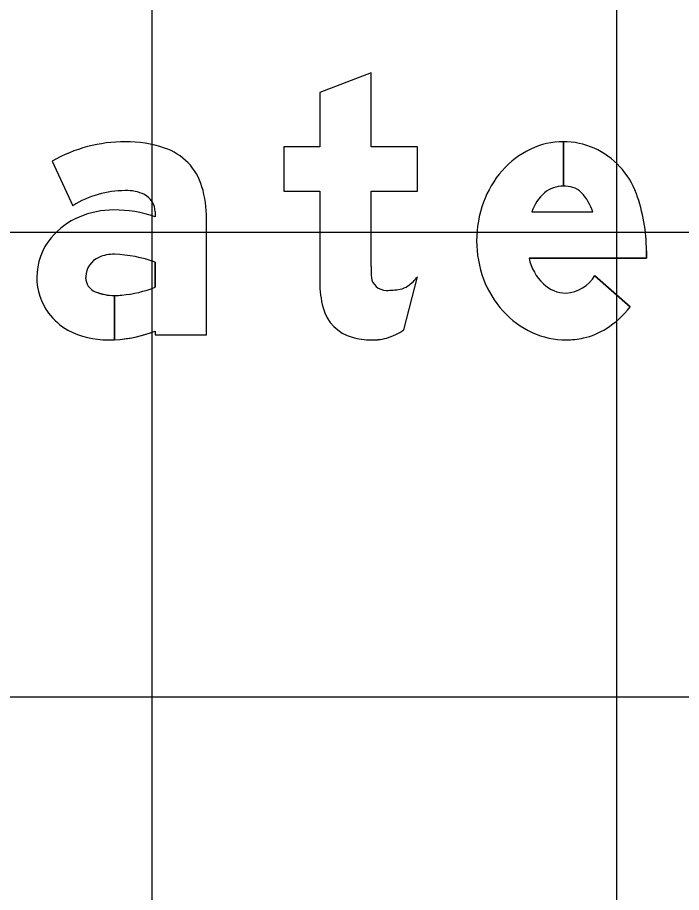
# Model space of a CAD drawing. Extents: x 1797809 to 2198143, y 249608 to 1237864.
# Drawn here: x 2196733.691 to 2196736.549, y 1237208.266 to 1237212.031 of the extents above; entities that cross this region are included whole.
import ezdxf

# ---------------------------------------------------------------- set-up
doc = ezdxf.new("R2010")
doc.units = 0
for name, color, linetype in [('GSBWFILL', 7, 'Continuous'), ('GSCOLORFILL', 7, 'Continuous'), ('GSOUTLINE', 7, 'Continuous'), ('GSSHT', 7, 'Continuous')]:
    doc.layers.add(name, color=color, linetype=linetype)

msp = doc.modelspace()

# ---------------------------------------------------------------- linework, layer by layer
at = {"layer": 'GSBWFILL'}
for p, q in [((2196736.0407, 1237211.4968), (2196736.0407, 1237211.3058)), ((2196736.0407, 1237211.3058), (2196736.0407, 1237211.4968)), ((2196735.9056, 1237211.1948), (2196736.1679, 1237211.1948)), ((2196735.3545, 1237210.687), (2196735.4128, 1237210.9162)), ((2196736.1767, 1237210.9205), (2196736.3283, 1237210.7863))]:
    msp.add_line(p, q, dxfattribs=at)
for points in [[(2196735.2135, 1237210.9598), (2196735.2135, 1237211.2837), (2196735.4128, 1237211.2837), (2196735.4128, 1237211.4747), (2196735.2135, 1237211.4747), (2196735.2135, 1237211.793), (2196734.9921, 1237211.709), (2196734.9921, 1237211.4747), (2196734.8371, 1237211.4747), (2196734.8371, 1237211.2837), (2196734.9921, 1237211.2837), (2196734.9921, 1237210.8929)], [(2196733.8408, 1237211.4136), (2196733.9297, 1237211.2217)], [(2196734.2835, 1237211.1948), (2196734.2835, 1237211.1744)], [(2196734.2835, 1237210.6819), (2196734.2835, 1237210.6664), (2196734.5049, 1237210.6664), (2196734.5049, 1237211.166)], [(2196736.3983, 1237211.0271), (2196736.3983, 1237210.9955), (2196735.8929, 1237210.9955)], [(2196734.2835, 1237210.9783), (2196734.2835, 1237210.8708)], [(2196734.1091, 1237210.645), (2196734.1091, 1237210.8349)], [(2196734.1092, 1237210.8349), (2196734.1092, 1237210.645)]]:
    msp.add_lwpolyline(points, dxfattribs=at)
for centre, major_axis, ratio, start_param, end_param in [((2196734.1549, 1237210.8621), (0, 0.6347), 0.999995, 0, 0.517719), ((2196734.1549, 1237210.9548), (0, 0.542), 0.999995, 5.96613, 6.283185), ((2196736.0407, 1237211.1688), (0, 0.328), 0.999998, 0, 0.44196), ((2196736.0407, 1237211.1688), (0, 0.328), 0.999998, 5.868518, 6.283016), ((2196734.2462, 1237211.2331), (0, 0.2491), 0.999995, 4.997165, 5.96613), ((2196736.0632, 1237211.1212), (0, 0.3806), 0.999998, 0.44196, 0.851746), ((2196736.0323, 1237211.1558), (0, 0.3432), 0.999998, 5.061282, 5.861635), ((2196736.0983, 1237211.0905), (0, 0.4273), 0.999998, 0.851746, 1.222943), ((2196734.017, 1237211.166), (0, 0.4879), 0.999995, 4.712389, 4.997165), ((2196736.0407, 1237211.1774), (0, 0.1284), 0.999998, 0, 0.684319), ((2196736.0407, 1237211.157), (0, 0.1488), 0.999998, 6.008019, 6.282813), ((2196736.0585, 1237211.2203), (0, 0.083), 0.999998, 5.468651, 6.008019), ((2196734.1549, 1237210.8621), (0, 0.4243), 0.999995, 0, 0.559495), ((2196734.1628, 1237211.1189), (0, 0.1678), 0.999995, 5.822746, 6.330435), ((2196734.2004, 1237211.1948), (0, 0.083), 0.999995, 4.712389, 5.822746), ((2196736.072, 1237211.1442), (0, 0.174), 0.999998, 0.703138, 1.275447), ((2196735.9595, 1237211.1269), (0, 0.2192), 0.999998, 5.027692, 5.468651), ((2196735.6786, 1237211.0271), (0, 0.7197), 0.999998, 4.712389, 5.061282), ((2196736.1534, 1237211.0705), (0, 0.4859), 0.999998, 1.222943, 1.570796), ((2196734.1059, 1237210.8236), (0, 0.3797), 0.999995, 0, 0.404512), ((2196734.1059, 1237210.6443), (0, 0.559), 0.999995, 5.959871, 6.283185), ((2196734.0799, 1237210.8801), (0, 0.3175), 0.999995, 0.399285, 0.87593), ((2196734.0408, 1237210.9127), (0, 0.2667), 0.999995, 0.87593, 1.570796), ((2196736.1388, 1237211.0705), (0, 0.4714), 0.999998, 1.570796, 1.928626), ((2196734.0786, 1237210.9129), (0, 0.0941), 0.999995, 0.408547, 1.530785), ((2196734.1048, 1237210.8524), (0, 0.1601), 0.999995, 6.259455, 6.691732), ((2196734.0932, 1237210.4683), (0, 0.5444), 0.999995, 5.926185, 6.254823), ((2196736.1057, 1237211.0425), (0, 0.2179), 0.999998, 1.788032, 2.378697), ((2196736.5997, 1237210.9598), (0, 1.3862), 0.999991, 1.570796, 1.606005), ((2196734.0848, 1237210.9127), (0, 0.1002), 0.999995, 1.530785, 1.570796), ((2196735.2671, 1237211.0249), (0, 0.1818), 0.999991, 3.756278, 4.071638), ((2196736.0415, 1237211.0041), (0, 0.1589), 0.999998, 3.209537, 4.158837), ((2196734.029, 1237210.9127), (0, 0.2549), 0.999995, 1.570796, 2.21394), ((2196734.0509, 1237210.9127), (0, 0.0664), 0.999995, 1.570796, 2.757027), ((2196735.4217, 1237210.8929), (0, 0.4297), 0.999991, 1.570796, 1.830698), ((2196735.2771, 1237210.9218), (0, 0.0637), 0.999991, 1.74085, 2.407828), ((2196736.0966, 1237211.0547), (0, 0.4263), 0.999998, 1.928626, 2.305123), ((2196736.0542, 1237210.9896), (0, 0.1441), 0.999998, 2.383204, 3.128268), ((2196734.1091, 1237211.0564), (0, 0.2214), 0.999995, 2.757027, 3.141593), ((2196734.0962, 1237211.347), (0, 0.5118), 0.999995, 3.228562, 3.516221), ((2196735.2791, 1237210.924), (0, 0.0667), 0.999991, 2.407828, 3.141593), ((2196735.2791, 1237211.207), (0, 0.3497), 0.999991, 3.141593, 3.310762), ((2196735.324, 1237210.9442), (0, 0.083), 0.999991, 3.310762, 3.756278), ((2196734.1091, 1237211.0564), (0, 0.2214), 0.999995, 3.141843, 3.28451), ((2196735.1804, 1237210.8287), (0, 0.1799), 0.999991, 1.830698, 2.869526), ((2196736.0696, 1237211.0304), (0, 0.3899), 0.999998, 2.305123, 2.711411), ((2196736.0037, 1237211.0406), (0, 0.4124), 0.999998, 3.710413, 4.047817), ((2196734.0516, 1237210.9296), (0, 0.2832), 0.999995, 2.21394, 2.611125), ((2196736.0618, 1237210.9498), (0, 0.3045), 0.999998, 3.35931, 3.710413), ((2196734.0806, 1237211.0252), (0, 0.381), 0.999995, 2.672443, 3.141593), ((2196734.0806, 1237211.2094), (0, 0.5652), 0.999995, 3.192057, 3.508644), ((2196735.2135, 1237210.9474), (0, 0.3032), 0.999991, 2.869526, 3.141593), ((2196735.2064, 1237210.9048), (0, 0.2634), 0.999991, 3.427755, 3.738844), ((2196736.0523, 1237210.9926), (0, 0.3484), 0.999998, 2.711411, 3.141593), ((2196736.0523, 1237210.9926), (0, 0.3484), 0.999998, 3.141593, 3.35931), ((2196734.0806, 1237211.2094), (0, 0.5652), 0.999995, 3.141593, 3.191959), ((2196735.2135, 1237211.0809), (0, 0.4367), 0.999991, 3.141593, 3.205734), ((2196735.23, 1237210.8247), (0, 0.1799), 0.999991, 3.205734, 3.427755)]:
    msp.add_ellipse(centre, major_axis=major_axis, ratio=ratio, start_param=start_param, end_param=end_param, dxfattribs=at)
at = {"layer": 'GSCOLORFILL'}
for p, q in [((2196736.0407, 1237211.4968), (2196736.0407, 1237211.3058)), ((2196736.0407, 1237211.3058), (2196736.0407, 1237211.4968)), ((2196735.9056, 1237211.1948), (2196736.1679, 1237211.1948)), ((2196735.3545, 1237210.687), (2196735.4128, 1237210.9162)), ((2196736.1767, 1237210.9205), (2196736.3283, 1237210.7863))]:
    msp.add_line(p, q, dxfattribs=at)
for points in [[(2196735.2135, 1237210.9598), (2196735.2135, 1237211.2837), (2196735.4128, 1237211.2837), (2196735.4128, 1237211.4747), (2196735.2135, 1237211.4747), (2196735.2135, 1237211.793), (2196734.9921, 1237211.709), (2196734.9921, 1237211.4747), (2196734.8371, 1237211.4747), (2196734.8371, 1237211.2837), (2196734.9921, 1237211.2837), (2196734.9921, 1237210.8929)], [(2196733.8408, 1237211.4136), (2196733.9297, 1237211.2217)], [(2196734.2835, 1237211.1948), (2196734.2835, 1237211.1744)], [(2196734.2835, 1237210.6819), (2196734.2835, 1237210.6664), (2196734.5049, 1237210.6664), (2196734.5049, 1237211.166)], [(2196736.3983, 1237211.0271), (2196736.3983, 1237210.9955), (2196735.8929, 1237210.9955)], [(2196734.2835, 1237210.9783), (2196734.2835, 1237210.8708)], [(2196734.1091, 1237210.645), (2196734.1091, 1237210.8349)], [(2196734.1092, 1237210.8349), (2196734.1092, 1237210.645)]]:
    msp.add_lwpolyline(points, dxfattribs=at)
for centre, major_axis, ratio, start_param, end_param in [((2196734.1549, 1237210.8621), (0, 0.6347), 0.999995, 0, 0.517719), ((2196734.1549, 1237210.9548), (0, 0.542), 0.999995, 5.96613, 6.283185), ((2196736.0407, 1237211.1688), (0, 0.328), 0.999998, 0, 0.44196), ((2196736.0407, 1237211.1688), (0, 0.328), 0.999998, 5.868518, 6.283016), ((2196734.2462, 1237211.2331), (0, 0.2491), 0.999995, 4.997165, 5.96613), ((2196736.0632, 1237211.1212), (0, 0.3806), 0.999998, 0.44196, 0.851746), ((2196736.0323, 1237211.1558), (0, 0.3432), 0.999998, 5.061282, 5.861635), ((2196736.0983, 1237211.0905), (0, 0.4273), 0.999998, 0.851746, 1.222943), ((2196734.017, 1237211.166), (0, 0.4879), 0.999995, 4.712389, 4.997165), ((2196736.0407, 1237211.1774), (0, 0.1284), 0.999998, 0, 0.684319), ((2196736.0407, 1237211.157), (0, 0.1488), 0.999998, 6.008019, 6.282813), ((2196736.0585, 1237211.2203), (0, 0.083), 0.999998, 5.468651, 6.008019), ((2196734.1549, 1237210.8621), (0, 0.4243), 0.999995, 0, 0.559495), ((2196734.1628, 1237211.1189), (0, 0.1678), 0.999995, 5.822746, 6.330435), ((2196734.2004, 1237211.1948), (0, 0.083), 0.999995, 4.712389, 5.822746), ((2196736.072, 1237211.1442), (0, 0.174), 0.999998, 0.703138, 1.275447), ((2196735.9595, 1237211.1269), (0, 0.2192), 0.999998, 5.027692, 5.468651), ((2196735.6786, 1237211.0271), (0, 0.7197), 0.999998, 4.712389, 5.061282), ((2196736.1534, 1237211.0705), (0, 0.4859), 0.999998, 1.222943, 1.570796), ((2196734.1059, 1237210.8236), (0, 0.3797), 0.999995, 0, 0.404512), ((2196734.1059, 1237210.6443), (0, 0.559), 0.999995, 5.959871, 6.283185), ((2196734.0799, 1237210.8801), (0, 0.3175), 0.999995, 0.399285, 0.87593), ((2196734.0408, 1237210.9127), (0, 0.2667), 0.999995, 0.87593, 1.570796), ((2196736.1388, 1237211.0705), (0, 0.4714), 0.999998, 1.570796, 1.928626), ((2196734.0786, 1237210.9129), (0, 0.0941), 0.999995, 0.408547, 1.530785), ((2196734.1048, 1237210.8524), (0, 0.1601), 0.999995, 6.259455, 6.691732), ((2196734.0932, 1237210.4683), (0, 0.5444), 0.999995, 5.926185, 6.254823), ((2196736.1057, 1237211.0425), (0, 0.2179), 0.999998, 1.788032, 2.378697), ((2196736.5997, 1237210.9598), (0, 1.3862), 0.999991, 1.570796, 1.606005), ((2196734.0848, 1237210.9127), (0, 0.1002), 0.999995, 1.530785, 1.570796), ((2196735.2671, 1237211.0249), (0, 0.1818), 0.999991, 3.756278, 4.071638), ((2196736.0415, 1237211.0041), (0, 0.1589), 0.999998, 3.209537, 4.158837), ((2196734.029, 1237210.9127), (0, 0.2549), 0.999995, 1.570796, 2.21394), ((2196734.0509, 1237210.9127), (0, 0.0664), 0.999995, 1.570796, 2.757027), ((2196735.4217, 1237210.8929), (0, 0.4297), 0.999991, 1.570796, 1.830698), ((2196735.2771, 1237210.9218), (0, 0.0637), 0.999991, 1.74085, 2.407828), ((2196736.0966, 1237211.0547), (0, 0.4263), 0.999998, 1.928626, 2.305123), ((2196736.0542, 1237210.9896), (0, 0.1441), 0.999998, 2.383204, 3.128268), ((2196734.1091, 1237211.0564), (0, 0.2214), 0.999995, 2.757027, 3.141593), ((2196734.0962, 1237211.347), (0, 0.5118), 0.999995, 3.228562, 3.516221), ((2196735.2791, 1237210.924), (0, 0.0667), 0.999991, 2.407828, 3.141593), ((2196735.2791, 1237211.207), (0, 0.3497), 0.999991, 3.141593, 3.310762), ((2196735.324, 1237210.9442), (0, 0.083), 0.999991, 3.310762, 3.756278), ((2196734.1091, 1237211.0564), (0, 0.2214), 0.999995, 3.141843, 3.28451), ((2196735.1804, 1237210.8287), (0, 0.1799), 0.999991, 1.830698, 2.869526), ((2196736.0696, 1237211.0304), (0, 0.3899), 0.999998, 2.305123, 2.711411), ((2196736.0037, 1237211.0406), (0, 0.4124), 0.999998, 3.710413, 4.047817), ((2196734.0516, 1237210.9296), (0, 0.2832), 0.999995, 2.21394, 2.611125), ((2196736.0618, 1237210.9498), (0, 0.3045), 0.999998, 3.35931, 3.710413), ((2196734.0806, 1237211.0252), (0, 0.381), 0.999995, 2.672443, 3.141593), ((2196734.0806, 1237211.2094), (0, 0.5652), 0.999995, 3.192057, 3.508644), ((2196735.2135, 1237210.9474), (0, 0.3032), 0.999991, 2.869526, 3.141593), ((2196735.2064, 1237210.9048), (0, 0.2634), 0.999991, 3.427755, 3.738844), ((2196736.0523, 1237210.9926), (0, 0.3484), 0.999998, 2.711411, 3.141593), ((2196736.0523, 1237210.9926), (0, 0.3484), 0.999998, 3.141593, 3.35931), ((2196734.0806, 1237211.2094), (0, 0.5652), 0.999995, 3.141593, 3.191959), ((2196735.2135, 1237211.0809), (0, 0.4367), 0.999991, 3.141593, 3.205734), ((2196735.23, 1237210.8247), (0, 0.1799), 0.999991, 3.205734, 3.427755)]:
    msp.add_ellipse(centre, major_axis=major_axis, ratio=ratio, start_param=start_param, end_param=end_param, dxfattribs=at)
at = {"layer": 'GSOUTLINE'}
for p, q in [((2196735.9056, 1237211.1948), (2196736.1679, 1237211.1948)), ((2196735.3545, 1237210.687), (2196735.4128, 1237210.9162)), ((2196736.3283, 1237210.7863), (2196736.1767, 1237210.9205))]:
    msp.add_line(p, q, dxfattribs=at)
for points in [[(2196735.2135, 1237210.9598), (2196735.2135, 1237211.2837), (2196735.4128, 1237211.2837), (2196735.4128, 1237211.4747), (2196735.2135, 1237211.4747), (2196735.2135, 1237211.793), (2196734.9921, 1237211.709), (2196734.9921, 1237211.4747), (2196734.8371, 1237211.4747), (2196734.8371, 1237211.2837), (2196734.9921, 1237211.2837), (2196734.9921, 1237210.8929)], [(2196733.8408, 1237211.4136), (2196733.9297, 1237211.2217)], [(2196734.2835, 1237211.1948), (2196734.2835, 1237211.1744)], [(2196734.2835, 1237210.6819), (2196734.2835, 1237210.6664), (2196734.5049, 1237210.6664), (2196734.5049, 1237211.166)], [(2196735.8929, 1237210.9955), (2196736.3983, 1237210.9955), (2196736.3983, 1237211.0271)], [(2196734.2835, 1237210.8708), (2196734.2835, 1237210.9783)]]:
    msp.add_lwpolyline(points, dxfattribs=at)
for centre, major_axis, ratio, start_param, end_param in [((2196734.1549, 1237210.8621), (0, 0.6347), 0.999995, 6.283185, 6.800904), ((2196734.1549, 1237210.9548), (0, 0.542), 0.999995, 5.96613, 6.283185), ((2196736.0407, 1237211.1688), (0, 0.328), 0.999998, 0, 0.44196), ((2196736.0407, 1237211.1688), (0, 0.328), 0.999998, 5.868518, 6.283185), ((2196734.2462, 1237211.2331), (0, 0.2491), 0.999995, 4.997165, 5.96613), ((2196736.0632, 1237211.1212), (0, 0.3806), 0.999998, 0.44196, 0.851746), ((2196736.0323, 1237211.1558), (0, 0.3432), 0.999998, 5.061282, 5.861635), ((2196736.0983, 1237211.0905), (0, 0.4273), 0.999998, 0.851746, 1.222943), ((2196734.017, 1237211.166), (0, 0.4879), 0.999995, 4.712389, 4.997165), ((2196736.0407, 1237211.1774), (0, 0.1284), 0.999998, 0, 0.684319), ((2196736.0407, 1237211.157), (0, 0.1488), 0.999998, 6.008019, 6.283185), ((2196736.0585, 1237211.2203), (0, 0.083), 0.999998, 5.468651, 6.008019), ((2196734.1549, 1237210.8621), (0, 0.4243), 0.999995, 0, 0.559495), ((2196734.1628, 1237211.1189), (0, 0.1678), 0.999995, 5.822746, 6.330435), ((2196734.2004, 1237211.1948), (0, 0.083), 0.999995, 4.712389, 5.822746), ((2196736.072, 1237211.1442), (0, 0.174), 0.999998, 0.703138, 1.275447), ((2196735.9595, 1237211.1269), (0, 0.2192), 0.999998, 5.027692, 5.468651), ((2196735.6786, 1237211.0271), (0, 0.7197), 0.999998, 4.712389, 5.061282), ((2196736.1534, 1237211.0705), (0, 0.4859), 0.999998, 1.222943, 1.570796), ((2196734.1059, 1237210.8236), (0, 0.3797), 0.999995, 0, 0.404512), ((2196734.1059, 1237210.6443), (0, 0.559), 0.999995, 5.959871, 6.283185), ((2196734.0799, 1237210.8801), (0, 0.3175), 0.999995, 0.399285, 0.87593), ((2196734.0408, 1237210.9127), (0, 0.2667), 0.999995, 0.87593, 1.570796), ((2196736.1388, 1237211.0705), (0, 0.4714), 0.999998, 1.570796, 1.928626), ((2196734.0786, 1237210.9129), (0, 0.0941), 0.999995, 0.408547, 1.530785), ((2196734.1048, 1237210.8524), (0, 0.1601), 0.999995, 6.25958, 6.691732), ((2196734.1084, 1237211.0041), (0, 0.0083), 0.999995, 6.254787, 6.25958), ((2196734.0932, 1237210.4683), (0, 0.5444), 0.999995, 5.926185, 6.254787), ((2196736.1057, 1237211.0425), (0, 0.2179), 0.999998, 1.788032, 2.378697), ((2196736.5997, 1237210.9598), (0, 1.3862), 0.999991, 1.570796, 1.606005), ((2196734.0848, 1237210.9127), (0, 0.1002), 0.999995, 1.530785, 1.570796), ((2196735.2671, 1237211.0249), (0, 0.1818), 0.999991, 3.756278, 4.071638), ((2196736.0415, 1237211.0041), (0, 0.1589), 0.999998, 3.209537, 4.158837), ((2196734.029, 1237210.9127), (0, 0.2549), 0.999995, 1.570796, 2.21394), ((2196734.0509, 1237210.9127), (0, 0.0664), 0.999995, 1.570796, 2.757027), ((2196735.4217, 1237210.8929), (0, 0.4297), 0.999991, 1.570796, 1.830698), ((2196735.2771, 1237210.9218), (0, 0.0637), 0.999991, 1.74085, 2.407828), ((2196736.0966, 1237211.0547), (0, 0.4263), 0.999998, 1.928626, 2.305123), ((2196736.0542, 1237210.9896), (0, 0.1441), 0.999998, 2.383204, 3.128268), ((2196734.1091, 1237211.0564), (0, 0.2214), 0.999995, 2.757027, 3.28451), ((2196734.0962, 1237211.347), (0, 0.5118), 0.999995, 3.228562, 3.516221), ((2196735.2791, 1237210.924), (0, 0.0667), 0.999991, 2.407828, 3.141593), ((2196735.2791, 1237211.207), (0, 0.3497), 0.999991, 3.141593, 3.310762), ((2196735.324, 1237210.9442), (0, 0.083), 0.999991, 3.310762, 3.756278), ((2196735.1804, 1237210.8287), (0, 0.1799), 0.999991, 1.830698, 2.869526), ((2196736.0696, 1237211.0304), (0, 0.3899), 0.999998, 2.305123, 2.711411), ((2196736.0037, 1237211.0406), (0, 0.4124), 0.999998, 3.710413, 4.047817), ((2196734.0516, 1237210.9296), (0, 0.2832), 0.999995, 2.21394, 2.611125), ((2196736.0618, 1237210.9498), (0, 0.3045), 0.999998, 3.35931, 3.710413), ((2196734.0806, 1237211.0252), (0, 0.381), 0.999995, 2.672443, 3.141593), ((2196734.0806, 1237211.2094), (0, 0.5652), 0.999995, 3.141593, 3.508644), ((2196735.2135, 1237210.9474), (0, 0.3032), 0.999991, 2.869526, 3.141593), ((2196735.2064, 1237210.9048), (0, 0.2634), 0.999991, 3.427755, 3.738844), ((2196736.0523, 1237210.9926), (0, 0.3484), 0.999998, 2.711411, 3.141593), ((2196736.0523, 1237210.9926), (0, 0.3484), 0.999998, 3.141593, 3.35931), ((2196735.2135, 1237211.0809), (0, 0.4367), 0.999991, 3.141593, 3.205734), ((2196735.23, 1237210.8247), (0, 0.1799), 0.999991, 3.205734, 3.427755)]:
    msp.add_ellipse(centre, major_axis=major_axis, ratio=ratio, start_param=start_param, end_param=end_param, dxfattribs=at)
at = {"layer": 'GSSHT'}
for p, q in [((2196734.2713, 1237163.1062), (2196734.2713, 1237223.1062)), ((2196736.2713, 1237163.1062), (2196736.2713, 1237223.1062)), ((2196808.2713, 1237211.1062), (2196678.2713, 1237211.1062)), ((2196808.2713, 1237209.1062), (2196678.2713, 1237209.1062))]:
    msp.add_line(p, q, dxfattribs=at)

doc.saveas('drawing.dxf')
